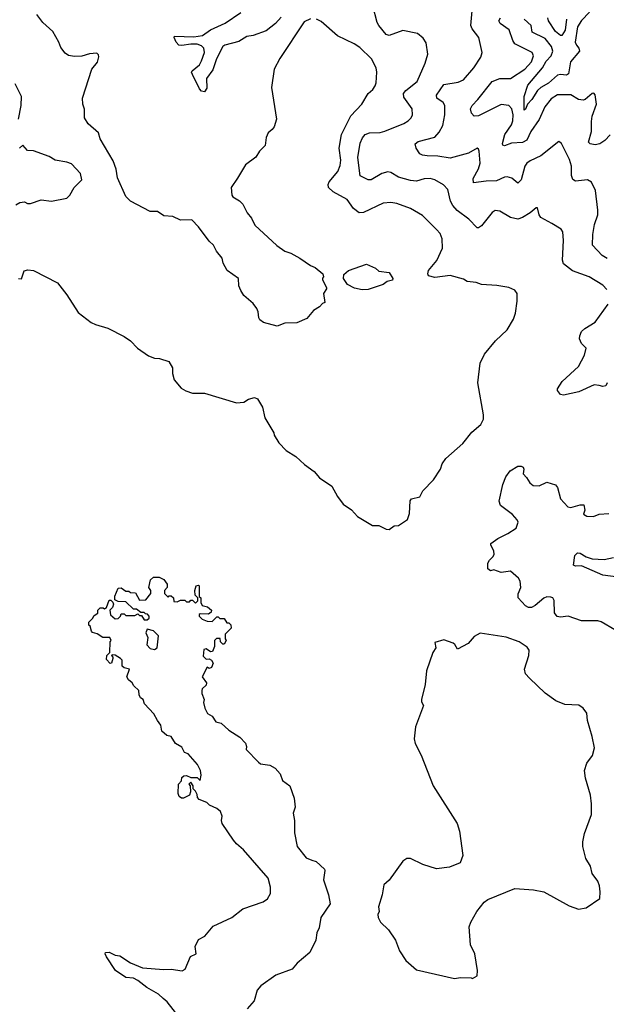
# Model space of a CAD drawing. Extents: x 2086813 to 2278017, y 548126 to 753336.
# Tile 280 of 461: x 2190514 to 2194389, y 671392 to 677892. Entities that reach past the tile are written whole.
import ezdxf

# ---------------------------------------------------------------- set-up
doc = ezdxf.new("R2010")
doc.units = 0

msp = doc.modelspace()

# ---------------------------------------------------------------- linework, layer by layer
at = {"layer": '0CON10XD'}
for points in [[(2194390.9, 676110.9), (2194365, 676139.2), (2194275, 676195.6), (2194165, 676233.5), (2194105, 676281.4), (2194098.2, 676305), (2194105.6, 676435), (2194102.3, 676492.3), (2194090.3, 676510.3), (2194027.9, 676547.9), (2193955, 676586.2), (2193944.3, 676604.3), (2193935, 676650), (2193925, 676650), (2193885, 676617.5), (2193833.8, 676586.2), (2193805, 676576.5), (2193755, 676585.6), (2193685, 676629.2), (2193655, 676632.5), (2193635, 676618.8), (2193565, 676530.8), (2193545, 676517.5), (2193535, 676519.2), (2193480, 676575), (2193403, 676633), (2193375.4, 676665), (2193359.2, 676695), (2193341.7, 676771.7), (2193312.8, 676802.8), (2193255, 676834.4), (2193225, 676843.3), (2193185, 676841.5), (2193135, 676826.2), (2193095, 676830), (2193015, 676854), (2192965, 676883.3), (2192945, 676888.2), (2192905, 676877.3), (2192835, 676834.4), (2192815, 676834.3), (2192761.8, 676861.8), (2192747.7, 676982.3), (2192763.4, 677076.6), (2192777.4, 677112.6), (2192795, 677134.4), (2192824.6, 677145.4), (2192895, 677148.5), (2192925, 677157.3), (2193052.2, 677207.8), (2193080.8, 677225), (2193098.6, 677245), (2193108.1, 677265), (2193107.1, 677305), (2193051.4, 677381.4), (2193049.6, 677405), (2193063.9, 677426.1), (2193140, 677485), (2193192.5, 677605), (2193208.8, 677665), (2193199.5, 677739.5), (2193179.5, 677769.5), (2193141.2, 677801.2), (2193045, 677821.4), (2192955, 677788.5), (2192935, 677794.5), (2192885.3, 677855), (2192875.9, 677875), (2192845.6, 677985)], [(2194395, 676316.2), (2194360.6, 676335), (2194297.8, 676405), (2194298.9, 676475), (2194310.1, 676539.9), (2194331.8, 676605), (2194333.5, 676635), (2194317.5, 676765), (2194290.3, 676820.3), (2194265, 676836.2), (2194185.9, 676825.9), (2194168.3, 676838.3), (2194158, 676865), (2194158.5, 676925), (2194145, 676970), (2194092.5, 677075), (2194075, 677087.5), (2193956.6, 676993.4), (2193885, 676961.8), (2193864.1, 676945.9), (2193851.2, 676925), (2193826.7, 676835), (2193805, 676812.5), (2193765, 676845.5), (2193734.5, 676855.5), (2193715, 676853.3), (2193662.1, 676827.9), (2193595, 676827), (2193511.2, 676815), (2193508.9, 676845), (2193545, 676907.1), (2193555.3, 676945), (2193548.6, 677025), (2193545, 677037.5), (2193535, 677043.3), (2193478.3, 677011.7), (2193357.3, 676977.3), (2193275, 676991.1), (2193205, 676992.7), (2193175, 676997.5), (2193157.8, 677007.8), (2193132.9, 677045), (2193126, 677074), (2193145, 677089.4), (2193255, 677117.3), (2193285, 677150), (2193308.9, 677195), (2193320.9, 677265), (2193322.9, 677325), (2193311.9, 677345), (2193268.6, 677375), (2193267.8, 677395), (2193315, 677465.5), (2193410.2, 677479.8), (2193445.7, 677495), (2193514.2, 677575), (2193560, 677645), (2193568.6, 677675), (2193545.6, 677775.6), (2193501.4, 677831.4), (2193493.3, 677855), (2193505.6, 677975)], [(2192435, 677898), (2192392.1, 677877.9), (2192232.7, 677637.3), (2192194.4, 677565.6), (2192178.1, 677445), (2192210.8, 677235), (2192194.4, 677185), (2192182.5, 677167.5), (2192154.3, 677145), (2192142.5, 677115), (2192135, 677062.5), (2192097.5, 677025), (2192074.2, 676985.8), (2192006.2, 676935), (2191953.1, 676846.9), (2191910, 676785), (2191914, 676734), (2191922, 676722), (2191966.1, 676696.1), (2191987.5, 676675), (2192016.4, 676616.4), (2192045, 676582.5), (2192067.5, 676535), (2192212.3, 676402.3), (2192264.2, 676364.2), (2192305, 676351.2), (2192365, 676318), (2192435, 676270), (2192465.8, 676255.8), (2192516.7, 676215), (2192520, 676195), (2192513, 676187), (2192513.3, 676175), (2192540, 676125), (2192540, 676115), (2192520, 676085), (2192530, 676025), (2192515, 676020), (2192493.3, 675996.7), (2192455, 675973.3), (2192410.5, 675919.5), (2192345, 675891.4), (2192265, 675888.8), (2192215, 675870), (2192124.1, 675894.1), (2192100.7, 675910.7), (2192092.5, 675925), (2192090, 675965), (2192081.2, 675985), (2192055, 676020), (2191995, 676072.5), (2191974.1, 676104.1), (2191961.2, 676135), (2191960, 676185), (2191885, 676237.5), (2191857.5, 676285), (2191851.7, 676318.3), (2191813.3, 676365), (2191793, 676403), (2191765, 676430), (2191695.6, 676525.6), (2191650.7, 676570.7), (2191575, 676568.8), (2191525, 676592.5), (2191466.8, 676596.8), (2191425, 676625.8), (2191375, 676625.8), (2191245, 676694), (2191214, 676725), (2191159.1, 676849.1), (2191151.4, 676905), (2191130.2, 676960.2), (2191045.6, 677105), (2191034.2, 677145), (2190966, 677205), (2190942, 677245), (2190941.7, 677301.7), (2190931.2, 677335), (2190928.8, 677375), (2190990.8, 677565), (2191028.3, 677611.7), (2191036.4, 677646.4), (2191035, 677660), (2191022.5, 677672.5), (2190975, 677668.1), (2190925, 677651.9), (2190875, 677648.6), (2190837, 677657), (2190815, 677672), (2190785, 677710), (2190772.5, 677745), (2190732.5, 677815), (2190666, 677875), (2190627.6, 677927.6)], [(2192241.2, 677908.8), (2192203.2, 677866.8), (2192141.8, 677818.2), (2192055, 677788.7), (2192015, 677781.7), (2191962.2, 677747.8), (2191868, 677725), (2191855, 677716.2), (2191814.3, 677635), (2191789.6, 677560.4), (2191748.8, 677505), (2191748.9, 677441.1), (2191735, 677415.7), (2191715, 677421.2), (2191701.3, 677435), (2191655, 677531.1), (2191648.5, 677545), (2191652.2, 677555), (2191700.8, 677595), (2191715, 677620), (2191734.2, 677675), (2191731.1, 677705), (2191715, 677719.3), (2191685, 677730), (2191645, 677730.8), (2191585, 677721.8), (2191565.3, 677725.3), (2191547.9, 677745), (2191534.3, 677775), (2191536.2, 677783.8), (2191665, 677780), (2191721.9, 677788.1), (2191774.3, 677825.7), (2191870.3, 677869.7), (2191975, 677939.5)], [(2192867.5, 677575), (2192837.5, 677635), (2192759.4, 677709.4), (2192723.4, 677733.4), (2192613.8, 677785), (2192505, 677880), (2192475, 677896)], [(2194415, 677132.2), (2194379.5, 677095), (2194345, 677072.7), (2194315, 677066.2), (2194282.8, 677072.8), (2194270, 677085), (2194291, 677155), (2194289.9, 677219.9), (2194294.3, 677255.7), (2194324.5, 677335), (2194315.6, 677395.6), (2194305, 677407.5), (2194295, 677406.2), (2194248.8, 677365), (2194235, 677361.9), (2194205, 677365.7), (2194155, 677397.5), (2194065, 677396.2), (2194025, 677370.9), (2193982.1, 677317.9), (2193945, 677233.1), (2193890, 677155), (2193863.4, 677096.6), (2193835, 677080.8), (2193762.4, 677077.6), (2193715, 677060), (2193705, 677063.8), (2193703.5, 677075), (2193717.4, 677135), (2193762, 677198), (2193771.9, 677225), (2193773.3, 677265), (2193764.1, 677305), (2193745, 677326.2), (2193695, 677332.3), (2193545, 677257.3), (2193515.3, 677255.3), (2193497.3, 677275), (2193492.2, 677305), (2193501.9, 677325), (2193539.2, 677365), (2193634.8, 677485.2), (2193685, 677504.8), (2193755, 677505.3), (2193851.2, 677565), (2193894.6, 677615), (2193907.5, 677655), (2193898.6, 677675), (2193785, 677732.9), (2193770.3, 677755), (2193746.4, 677825), (2193688, 677868), (2193678.1, 677885), (2193690, 677905)], [(2194277.4, 677942.6), (2194225, 677887.1), (2194198.2, 677845), (2194183.6, 677745), (2194190.7, 677725), (2194207.9, 677705), (2194210.4, 677685), (2194152.7, 677615), (2194139.5, 677535), (2194125, 677527.3), (2194085, 677531.1), (2194065, 677526.4), (2194006.6, 677473.4), (2193956.6, 677445), (2193934.7, 677425), (2193897.5, 677365), (2193867.8, 677335), (2193855, 677301.2), (2193845, 677294.3), (2193846.5, 677385), (2193869.7, 677460.3), (2193966.4, 677573.6), (2193992.3, 677617.7), (2194025.2, 677655), (2194036.2, 677685), (2194027.2, 677715), (2193985, 677768.7), (2193899.6, 677809.6), (2193891.6, 677855), (2193845.5, 677895)], [(2194126.2, 677895), (2194116.4, 677823.6), (2194095, 677788.8), (2194085, 677787.1), (2194052.9, 677815), (2194006.9, 677885), (2194001.9, 677905)], [(2190505, 676183.3), (2190525, 676182.5), (2190542.5, 676235), (2190568.3, 676241.7), (2190605.9, 676235.9), (2190762.5, 676155), (2190825.8, 676075.8), (2190900.5, 675960.5), (2190985, 675894), (2191015, 675879.2), (2191096.8, 675856.8), (2191205, 675800), (2191245, 675773.3), (2191292.5, 675725), (2191365, 675673.3), (2191405, 675657.5), (2191436.4, 675656.4), (2191500, 675635), (2191522.5, 675595), (2191523, 675557), (2191533.9, 675513.9), (2191580.5, 675460.5), (2191611.7, 675441.7), (2191655, 675426.2), (2191735, 675426.2), (2191945, 675364), (2191995, 675367.5), (2192025, 675387.5), (2192065, 675397.5), (2192085, 675390), (2192117.5, 675335), (2192132.5, 675265), (2192192.5, 675165), (2192195, 675150), (2192225, 675100), (2192275, 675047.5), (2192338.8, 675008.8), (2192395, 674956.7), (2192459.7, 674909.7), (2192495, 674867.5), (2192575, 674813.3), (2192613.8, 674745), (2192651.2, 674695), (2192705, 674656.7), (2192745, 674613.3), (2192845, 674553.3), (2192885, 674552.5), (2192935, 674530), (2192955, 674527.5), (2192988.3, 674551.7), (2193016.1, 674553.9), (2193075, 674592.5), (2193087.7, 674632.3), (2193093.9, 674716.1), (2193100.7, 674729.3), (2193156.4, 674743.6), (2193177, 674783), (2193247.5, 674855), (2193292.5, 674925), (2193305, 674960), (2193327.5, 674995), (2193440, 675095), (2193500.3, 675169.7), (2193560.5, 675219.5), (2193576.2, 675255), (2193576.2, 675285), (2193538.8, 675495), (2193555.8, 675625), (2193584.2, 675685), (2193656.8, 675773.2), (2193734.4, 675845.6), (2193775.6, 675914.4), (2193788, 675955), (2193799.2, 676035), (2193799.2, 676085), (2193785, 676106), (2193745, 676124.3), (2193665, 676137.5), (2193563.9, 676143.9), (2193528.3, 676158.3), (2193470, 676165), (2193445, 676178.8), (2193357, 676203), (2193255, 676191.2), (2193215, 676202.5), (2193210, 676215), (2193215, 676237.5), (2193268.3, 676301.7), (2193307.5, 676385), (2193304.3, 676445), (2193290.2, 676480.2), (2193267.2, 676507.2), (2193175, 676600.8), (2193095, 676645.6), (2193005, 676679.4), (2192965, 676685.7), (2192915, 676681.4), (2192785, 676618.9), (2192755, 676618.5), (2192718.1, 676645), (2192677.1, 676705), (2192585, 676756.2), (2192552.7, 676785), (2192551.8, 676805), (2192558.5, 676821.5), (2192615, 676889.4), (2192631.1, 676928.9), (2192635.8, 676965), (2192624.7, 677045.3), (2192640.4, 677135), (2192701.4, 677258.6), (2192774.5, 677335.5), (2192816, 677405), (2192847.4, 677432.6), (2192862.2, 677455), (2192869.4, 677475), (2192872.9, 677545), (2192867.5, 677575)], [(2190506.7, 677235), (2190524, 677325), (2190526.2, 677385), (2190485, 677470)], [(2190488.8, 676671.2), (2190515, 676686), (2190545, 676690), (2190565, 676680), (2190585, 676680), (2190656.4, 676703.6), (2190723.9, 676693.9), (2190825, 676713.8), (2190845.8, 676734.2), (2190872.9, 676785), (2190923.8, 676835), (2190916.6, 676876.6), (2190855, 676940), (2190825, 676952), (2190747.5, 676965), (2190708.6, 676988.6), (2190605, 677027.1), (2190565, 677028.8), (2190535, 677063.3), (2190512.5, 677045)], [(2192775, 676110), (2192725, 676121.2), (2192680, 676145), (2192653.6, 676183.6), (2192655, 676210), (2192685, 676236.7), (2192805, 676278), (2192865, 676252.5), (2192885, 676233.3), (2192955, 676222.5), (2192977.5, 676185), (2192976.4, 676173.6), (2192940, 676165), (2192915, 676143.3), (2192815, 676111.2), (2192775, 676110)], [(2194394.4, 675495), (2194385, 675476), (2194365, 675470.6), (2194342.3, 675477.7), (2194308, 675482), (2194206.7, 675435), (2194105, 675414.2), (2194085, 675417.5), (2194066.7, 675445), (2194066.7, 675455), (2194097, 675503), (2194205, 675604), (2194245, 675677.5), (2194256, 675725), (2194224.2, 675754.2), (2194211.2, 675785), (2194212.5, 675805), (2194225, 675833.3), (2194245.7, 675854.3), (2194314, 675895), (2194400.6, 676015)], [(2194444, 673865), (2194355, 673917.5), (2194333, 673923), (2194225, 673924), (2194135.6, 673955.6), (2194085, 673948.1), (2194063.4, 673953.4), (2194046.8, 673976.8), (2194045, 674057.5), (2194036.2, 674075), (2194021.2, 674081.2), (2193995, 674081.4), (2193975, 674074.2), (2193918, 674025), (2193895, 674012.9), (2193875, 674012.9), (2193855, 674022.5), (2193805.9, 674075.9), (2193807.3, 674102.7), (2193823.8, 674145), (2193820, 674185), (2193807.5, 674205), (2193755, 674251.2), (2193695, 674243.5), (2193645, 674260), (2193623.6, 674253.6), (2193607, 674267), (2193606, 674305), (2193616, 674325), (2193641.9, 674348.1), (2193647.5, 674365), (2193645.8, 674385), (2193626, 674425), (2193626.7, 674435), (2193673, 674467), (2193739.1, 674500.9), (2193793.3, 674535), (2193806.7, 674575), (2193800.5, 674590.5), (2193768.8, 674625), (2193688.8, 674685), (2193680, 674715), (2193704, 674825), (2193725.8, 674874.2), (2193753.8, 674915), (2193805, 674945.8), (2193825, 674945.8), (2193838.6, 674938.6), (2193843.3, 674925), (2193838.8, 674895), (2193861.3, 674871.3), (2193884, 674834), (2193905, 674818.1), (2193945, 674814.4), (2193995, 674840.5), (2194052.5, 674822.5), (2194065, 674803.3), (2194085, 674728.8), (2194135, 674677.5), (2194155, 674671.9), (2194215, 674689.4), (2194239.2, 674689.2), (2194246.2, 674655), (2194238.3, 674628.3), (2194260, 674615), (2194303.8, 674613.8), (2194342.3, 674627.7), (2194405, 674632)], [(2194485, 674210.9), (2194365, 674226.2), (2194225, 674286.9), (2194185, 674285.5), (2194171.8, 674291.8), (2194180, 674355), (2194197.8, 674372.2), (2194215, 674370), (2194255, 674346.6), (2194295, 674333.4), (2194375, 674328.1), (2194436.9, 674343.1)], [(2191636.7, 671216.7), (2191487.9, 671407.9), (2191461.1, 671431.1), (2191430.3, 671460.3), (2191354.3, 671504.3), (2191295, 671550), (2191265, 671564), (2191215, 671570), (2191147.5, 671615), (2191087.5, 671705), (2191077.5, 671725), (2191080, 671735), (2191105, 671736.7), (2191145, 671717.5), (2191175, 671712.5), (2191245.8, 671665.8), (2191325, 671633.3), (2191465, 671622), (2191515, 671623.8), (2191586.4, 671613.6), (2191606.7, 671625), (2191641.2, 671708.8), (2191680, 671725), (2191672.9, 671775), (2191695, 671821.2), (2191737, 671843), (2191791.2, 671908.8), (2191915, 671966.2), (2191988, 672022), (2192121.5, 672068.5), (2192151.3, 672088.7), (2192170.9, 672125), (2192171.5, 672165), (2192154.7, 672224.7), (2191993.2, 672413.2), (2191945, 672452.5), (2191927.1, 672475), (2191851.9, 672585), (2191847.1, 672605), (2191851.2, 672635), (2191840, 672665), (2191815, 672686.2), (2191768, 672708), (2191750, 672725), (2191700, 672745), (2191688.3, 672758.3), (2191687, 672777), (2191675, 672800), (2191660, 672815), (2191660, 672835), (2191645, 672860), (2191630, 672845), (2191640, 672835), (2191642.5, 672795), (2191636.4, 672773.6), (2191595, 672752.5), (2191583, 672753), (2191567.5, 672765), (2191560, 672785), (2191562.5, 672845), (2191581.7, 672868.3), (2191585, 672890), (2191598.3, 672901.7), (2191615, 672902.5), (2191645, 672890), (2191685, 672890), (2191705, 672870), (2191712.5, 672905), (2191707.5, 672935), (2191687.5, 672975), (2191627.5, 673045), (2191602.5, 673055), (2191585, 673090), (2191542.5, 673115), (2191515, 673160), (2191485, 673167.5), (2191452.5, 673195), (2191446.2, 673235), (2191423.3, 673265), (2191400.7, 673310.7), (2191337.5, 673375), (2191330, 673405), (2191312.5, 673415), (2191302.5, 673435), (2191300, 673465), (2191266.7, 673495), (2191257.5, 673515), (2191232.5, 673535), (2191222.5, 673555), (2191240, 673605), (2191203, 673613), (2191190, 673625), (2191190, 673665), (2191180, 673675), (2191145, 673697.5), (2191125, 673700), (2191120, 673695), (2191130, 673685), (2191130, 673675), (2191120, 673645), (2191112.5, 673642.5), (2191088.3, 673668.3), (2191090, 673695), (2191110, 673715), (2191112.5, 673785), (2191117.5, 673795), (2191110, 673815), (2191063.6, 673813.6), (2191025, 673837.5), (2190995, 673847.5), (2190987.5, 673855), (2190978.3, 673888.3), (2190970, 673895), (2190970, 673915), (2190995, 673940), (2191005, 673960), (2191030, 673975), (2191030, 673995), (2191045, 674010), (2191065, 674010), (2191075, 674002.5), (2191088.3, 674011.7), (2191105, 674060), (2191115, 674060), (2191128.3, 674048.3), (2191132.5, 674035), (2191127, 674013), (2191110, 673995), (2191113, 673963), (2191145, 673937.5), (2191165, 673940), (2191180, 673955), (2191185, 673970), (2191205, 673970), (2191215, 673960), (2191275, 673960), (2191295, 673970), (2191305, 673960), (2191318.3, 673958.3), (2191335, 673930), (2191355, 673930), (2191368.3, 673941.7), (2191370, 673955), (2191358.3, 673968.3), (2191345, 673970), (2191335, 673980), (2191315, 673980), (2191285, 674000), (2191265, 674000), (2191215, 674050), (2191165, 674052.5), (2191141.7, 674061.7), (2191143, 674087), (2191165, 674140), (2191185, 674142.5), (2191215, 674120), (2191235, 674120), (2191245, 674110), (2191278.3, 674108.3), (2191305, 674060), (2191347, 674063), (2191380, 674105), (2191380, 674125), (2191367.5, 674145), (2191377.5, 674195), (2191398.3, 674211.7), (2191435, 674212.5), (2191466.4, 674196.4), (2191487.5, 674165), (2191487, 674143), (2191470, 674125), (2191470, 674105), (2191495, 674080), (2191501.7, 674088.3), (2191515, 674090), (2191530, 674075), (2191531.7, 674051.7), (2191555, 674050), (2191575, 674060), (2191605, 674060), (2191615, 674050), (2191635, 674050), (2191645, 674060), (2191655, 674060), (2191675, 674040), (2191690, 674055), (2191690, 674075), (2191673, 674093), (2191670, 674125), (2191680, 674155), (2191695, 674160), (2191700, 674155), (2191700, 674085), (2191710, 674075), (2191710, 674045), (2191720, 674025), (2191755, 674017.5), (2191780, 673995), (2191778.3, 673981.7), (2191761.7, 673968.3), (2191705, 673970), (2191700, 673965), (2191700, 673955), (2191720, 673935), (2191751.7, 673921.7), (2191785, 673920), (2191815, 673950), (2191825, 673950), (2191835, 673940), (2191865, 673940), (2191881.7, 673911.7), (2191895, 673910), (2191908.3, 673898.3), (2191910, 673875), (2191870, 673835), (2191870, 673805), (2191877.5, 673795), (2191865, 673770), (2191855, 673770), (2191840, 673785), (2191838.3, 673808.3), (2191813, 673807), (2191800, 673795), (2191800, 673755), (2191788.3, 673721.7), (2191775, 673720), (2191745, 673740), (2191730, 673735), (2191725, 673690), (2191745, 673670), (2191765, 673672.5), (2191780, 673665), (2191792.5, 673645), (2191780, 673615), (2191765, 673610), (2191751.7, 673618.3), (2191720, 673555), (2191747.5, 673515), (2191745, 673500), (2191720, 673475), (2191717.5, 673465), (2191717.5, 673445), (2191732.5, 673405), (2191727.5, 673385), (2191736.4, 673346.4), (2191753.3, 673313.3), (2191785.7, 673295.7), (2191808.3, 673258.3), (2191845, 673248.8), (2191895, 673203.3), (2191967.5, 673155), (2192006.4, 673116.4), (2192012.5, 673095), (2192010, 673075), (2192090.5, 672990.5), (2192105, 672980), (2192165, 672971.2), (2192200.5, 672950.5), (2192233.3, 672915), (2192250.7, 672870.7), (2192297.5, 672835), (2192326.4, 672753.6), (2192333.3, 672695), (2192321.2, 672655), (2192329.2, 672605), (2192328.6, 672525), (2192345.8, 672435), (2192405, 672358.8), (2192444.4, 672344.4), (2192471.2, 672335), (2192526.7, 672285), (2192530, 672275), (2192520, 672215), (2192554.2, 672115), (2192564.2, 672055), (2192502.9, 671965), (2192492, 671898), (2192476.2, 671865), (2192468.8, 671815), (2192430, 671735), (2192345.8, 671665), (2192313.8, 671625), (2192205.4, 671584.6), (2192106.9, 671515), (2192082.1, 671485), (2192062.5, 671415), (2192016.4, 671363.6)], [(2191405, 673734), (2191422.5, 673745), (2191430, 673825), (2191398.3, 673858.3), (2191355, 673870), (2191347.5, 673845), (2191360, 673815), (2191353.3, 673765), (2191375, 673741.2), (2191405, 673734)], [(2193505, 671562.5), (2193535, 671580), (2193537.5, 671615), (2193520, 671725), (2193491.2, 671785), (2193483.3, 671905), (2193493.3, 671935), (2193532.5, 672005), (2193582.3, 672067.7), (2193605, 672083.3), (2193785, 672156.7), (2193907.7, 672147.7), (2193975, 672134.2), (2194142.1, 672042.1), (2194205, 672021.2), (2194255, 672030), (2194345, 672090), (2194348.8, 672135), (2194343.3, 672175), (2194333.3, 672205), (2194296.1, 672256.1), (2194283.3, 672305), (2194254.1, 672354.1), (2194233.3, 672435), (2194233.3, 672465), (2194245, 672520), (2194290, 672645), (2194291.4, 672715), (2194283, 672773), (2194250, 672885), (2194244, 672935), (2194260, 672985), (2194298, 673035), (2194310, 673085), (2194295, 673160), (2194264, 673265), (2194258.8, 673315), (2194235, 673346.7), (2194206.8, 673366.8), (2194115, 673372.7), (2194054.8, 673394.8), (2193985, 673445.4), (2193880.7, 673545), (2193855.3, 673575), (2193848.9, 673605), (2193876.2, 673696.2), (2193879.3, 673729.3), (2193865, 673751.2), (2193813.3, 673785), (2193726.8, 673816.8), (2193555, 673841.8), (2193515, 673819.5), (2193476, 673775), (2193405, 673737.5), (2193388, 673768), (2193376.1, 673776.1), (2193315, 673798.8), (2193255, 673780), (2193262.5, 673745), (2193243.3, 673715), (2193201.2, 673595), (2193193, 673503), (2193167.5, 673405), (2193168.3, 673388.3), (2193180, 673365), (2193128.8, 673225), (2193120, 673145), (2193126.2, 673115), (2193165, 673037.5), (2193244.2, 672835), (2193403.8, 672585), (2193418, 672535), (2193440, 672375), (2193423, 672327), (2193353, 672297), (2193267, 672287), (2193177.5, 672315), (2193096.1, 672356.1), (2193070, 672355), (2193045, 672337.5), (2192955, 672212.5), (2192918.3, 672181.7), (2192907.5, 672115), (2192883.3, 672035), (2192887.5, 672005), (2192880, 671985), (2192882.5, 671965), (2192897.5, 671935), (2192950, 671885), (2192996.7, 671815), (2193023.3, 671745), (2193065, 671682.5), (2193135, 671620), (2193385, 671563.8), (2193425, 671570), (2193495, 671567.5), (2193505, 671562.5)]]:
    msp.add_lwpolyline(points, dxfattribs=at)

doc.saveas('drawing.dxf')
